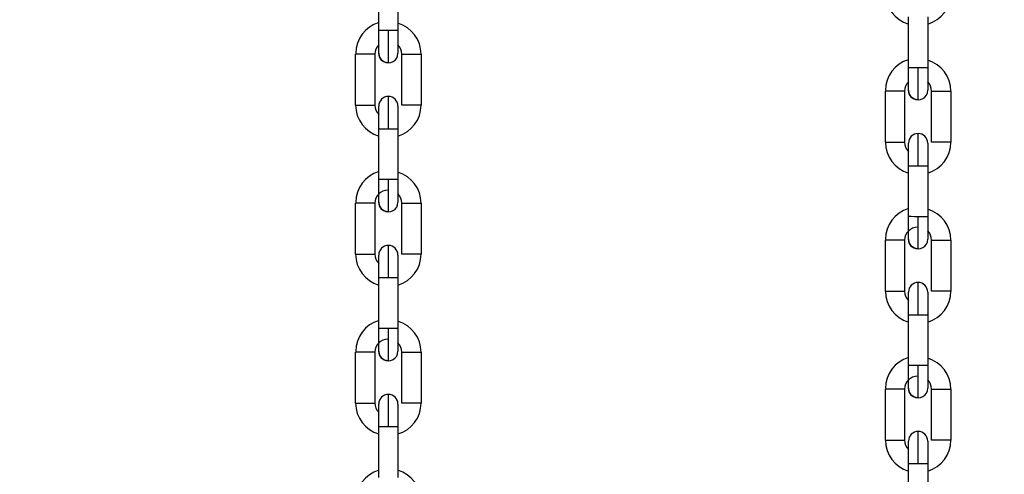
# Model space of a CAD drawing. Header units: inches. Extents: x 170 to 288, y 234 to 248.
# Tile 443 of 480: x 260.299 to 260.567, y 243.543 to 243.667. Entities that reach past the tile are written whole.
import ezdxf

# ---------------------------------------------------------------- set-up
doc = ezdxf.new("R2010")
doc.units = ezdxf.units.IN
doc.header["$LTSCALE"] = 0.25
doc.header["$MEASUREMENT"] = 0
doc.layers.add('ANNOTATIONS', color=1, linetype='Continuous')
doc.layers.add('STANDARD Z GUIDE MOTOR RH', color=7, linetype='Continuous')
doc.styles.add('ARIAL', font='arial.ttf', dxfattribs={"height": 0.09375})
doc.dimstyles.new('STANDARD$0', dxfattribs={"dimtxt": 0.09375, "dimasz": 0.09375, "dimexe": 0.03125, "dimexo": 0.046875, "dimgap": 0.09, "dimtad": 0, "dimtih": 1, "dimtoh": 1, "dimdec": 4, "dimzin": 0, "dimdsep": 46, "dimtxsty": 'ARIAL', "dimcen": 0.09, "dimadec": 0, "dimazin": 0, "dimtfac": 1, "dimtdec": 4, "dimtofl": 0, "dimtmove": 0, "dimatfit": 1, "dimfxl": 1, "dimtolj": 1, "dimtzin": 0, "dimarcsym": 0})

# ---------------------------------------------------------------- blocks, each defined once
blk = doc.blocks.new('*D53')
at = {"layer": 'ANNOTATIONS', "color": 0, "lineweight": -2, "transparency": 16777216}
for p, q in [((259.7476886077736, 244.1437778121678), (261.4626251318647, 244.1437778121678)), ((261.4313751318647, 244.0500278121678), (261.4313751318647, 242.3590412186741)), ((261.4313751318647, 240.2331944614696), (261.4313751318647, 241.9241810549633)), ((260.153938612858, 240.1394444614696), (261.4626251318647, 240.1394444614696))]:
    blk.add_line(p, q, dxfattribs=at)
at = {"layer": 'ANNOTATIONS', "color": 0, "transparency": 16777216}
for points in [[(261.4157501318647, 244.0500278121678), (261.4470001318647, 244.0500278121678), (261.4313751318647, 244.1437778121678)], [(261.4157501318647, 240.2331944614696), (261.4470001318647, 240.2331944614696), (261.4313751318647, 240.1394444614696)]]:
    blk.add_solid(points, dxfattribs=at)
at = {"layer": 'defpoints', "color": 0, "transparency": 16777216}
for p in [(259.7008136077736, 244.1437778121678), (261.4313751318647, 244.1437778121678), (260.107063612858, 240.1394444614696)]:
    blk.add_point(p, dxfattribs=at)
at = {"layer": 'ANNOTATIONS', "color": 0, "transparency": 16777216, "insert": (261.4313751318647, 242.1416111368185), "char_height": 0.09375, "attachment_point": 5, "style": 'ARIAL'}
blk.add_mtext('\\A1;OPENING \\PHEIGHT', dxfattribs=at)

msp = doc.modelspace()

# ---------------------------------------------------------------- linework, layer by layer
at = {"layer": 'STANDARD Z GUIDE MOTOR RH'}
for p, q in [((260.3966056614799, 243.6644535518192), (260.3966059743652, 243.6783643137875)), ((260.4018553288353, 243.6783641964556), (260.40185501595, 243.6644534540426)), ((260.5411970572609, 243.6543465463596), (260.5411973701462, 243.668257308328)), ((260.5464467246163, 243.668257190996), (260.546446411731, 243.654346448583)), ((260.3903060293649, 243.6441228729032), (260.3903063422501, 243.6580336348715)), ((260.3955556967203, 243.6580335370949), (260.395555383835, 243.6441227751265)), ((260.4029045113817, 243.6441226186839), (260.4029047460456, 243.6580333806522)), ((260.4081541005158, 243.6580332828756), (260.4081538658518, 243.6441225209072)), ((260.5348974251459, 243.6340158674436), (260.5348977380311, 243.6479266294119)), ((260.5401470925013, 243.6479265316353), (260.540146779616, 243.6340157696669)), ((260.5474959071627, 243.6340156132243), (260.5474961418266, 243.6479263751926)), ((260.5527454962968, 243.647926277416), (260.5527452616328, 243.6340155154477)), ((260.3966048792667, 243.6237921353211), (260.3966051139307, 243.6377028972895)), ((260.4018544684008, 243.6377027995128), (260.4018542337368, 243.6237920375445)), ((260.5411962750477, 243.6136851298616), (260.5411965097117, 243.6275958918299)), ((260.5464458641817, 243.6275957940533), (260.5464456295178, 243.6136850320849)), ((260.3903052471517, 243.6034614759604), (260.3903054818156, 243.6173722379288)), ((260.3955548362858, 243.6173721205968), (260.3955546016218, 243.6034613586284)), ((260.4029036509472, 243.6034612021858), (260.4029039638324, 243.6173719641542)), ((260.4081533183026, 243.6173718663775), (260.4081530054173, 243.6034611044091)), ((260.5348966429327, 243.5933544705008), (260.5348968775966, 243.6072652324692)), ((260.5401462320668, 243.6072651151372), (260.5401459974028, 243.5933543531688)), ((260.5474950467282, 243.5933541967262), (260.5474953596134, 243.6072649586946)), ((260.5527447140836, 243.6072648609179), (260.5527444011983, 243.5933540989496)), ((260.3966040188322, 243.583130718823), (260.3966043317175, 243.5970414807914)), ((260.4018536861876, 243.5970413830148), (260.4018533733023, 243.5831306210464)), ((260.5411954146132, 243.5730237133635), (260.5411957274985, 243.5869344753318)), ((260.5464450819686, 243.5869343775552), (260.5464447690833, 243.5730236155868)), ((260.3903043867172, 243.5628000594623), (260.3903046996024, 243.5767108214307)), ((260.3955540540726, 243.5767107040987), (260.3955537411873, 243.5627999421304)), ((260.402902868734, 243.5627997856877), (260.402903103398, 243.5767105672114)), ((260.4081524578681, 243.5767104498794), (260.4081521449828, 243.5627997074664)), ((260.5348957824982, 243.5526930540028), (260.5348960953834, 243.5666038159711)), ((260.5401454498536, 243.5666036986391), (260.5401451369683, 243.5526929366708)), ((260.547494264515, 243.5526927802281), (260.547494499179, 243.5666035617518)), ((260.5527438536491, 243.5666034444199), (260.5527435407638, 243.5526927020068)), ((260.396603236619, 243.5424693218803), (260.396603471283, 243.5563800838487)), ((260.4018528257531, 243.5563799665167), (260.4018525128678, 243.5424692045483)), ((260.5411946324, 243.5323623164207), (260.541194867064, 243.5462730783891)), ((260.5464442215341, 243.5462729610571), (260.5464439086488, 243.5323621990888))]:
    msp.add_line(p, q, dxfattribs=at)
at = {"layer": 'STANDARD Z GUIDE MOTOR RH', "flags": 128}
for points in [[(260.3966055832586, 243.6582854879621), (260.3966055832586, 243.6600921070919), (260.3966056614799, 243.6610267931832), (260.3966056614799, 243.6644535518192)], [(260.4002348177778, 243.6644535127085), (260.3982259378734, 243.6644535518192), (260.3973744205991, 243.6644535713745), (260.3968055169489, 243.6644535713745), (260.3966056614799, 243.6644535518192)], [(260.399230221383, 243.655660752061), (260.399230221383, 243.6582361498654), (260.3992302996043, 243.6595685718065), (260.3992302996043, 243.6627381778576), (260.3992303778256, 243.6644535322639)], [(260.40185501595, 243.6644534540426), (260.4016552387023, 243.6644534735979), (260.4010862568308, 243.6644534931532), (260.4002348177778, 243.6644535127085)], [(260.40185501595, 243.6644534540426), (260.40185501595, 243.6620930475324), (260.4018549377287, 243.6610266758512), (260.4018549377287, 243.6582853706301)], [(260.3955556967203, 243.6580335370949), (260.3953559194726, 243.6580335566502), (260.3947869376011, 243.6580335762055), (260.3939354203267, 243.6580335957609), (260.3929310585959, 243.6580336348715), (260.3919266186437, 243.6580336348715), (260.3910751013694, 243.6580336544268), (260.3905061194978, 243.6580336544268), (260.3903063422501, 243.6580336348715)], [(260.399230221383, 243.655660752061), (260.3982257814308, 243.6558605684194), (260.3973742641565, 243.6564295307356), (260.3968053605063, 243.6572810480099), (260.3966055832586, 243.6582854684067)], [(260.4029047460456, 243.6580333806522), (260.4031046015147, 243.6580334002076), (260.4036735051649, 243.6580334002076), (260.4045250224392, 243.6580333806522), (260.4065339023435, 243.6580333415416), (260.4073853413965, 243.6580333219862), (260.4079543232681, 243.6580333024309), (260.4081541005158, 243.6580332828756)], [(260.5411969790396, 243.6481784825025), (260.5411969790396, 243.6499851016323), (260.5411970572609, 243.6509197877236), (260.5411970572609, 243.6543465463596)], [(260.5448262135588, 243.654346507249), (260.5428173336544, 243.6543465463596), (260.5419658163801, 243.6543465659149), (260.5413969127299, 243.6543465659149), (260.5411970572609, 243.6543465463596)], [(260.543821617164, 243.6455537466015), (260.543821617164, 243.6481291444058), (260.5438216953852, 243.6494615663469), (260.5438216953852, 243.652631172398), (260.5438217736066, 243.6543465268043)], [(260.546446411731, 243.654346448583), (260.5462466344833, 243.6543464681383), (260.5456776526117, 243.6543464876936), (260.5448262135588, 243.654346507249)], [(260.546446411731, 243.654346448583), (260.546446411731, 243.6519860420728), (260.5464463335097, 243.6509196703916), (260.5464463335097, 243.6481783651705)], [(260.3992298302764, 243.6377028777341), (260.3992298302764, 243.6394182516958), (260.3992299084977, 243.6410676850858), (260.3992299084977, 243.6439201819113), (260.399229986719, 243.6450136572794), (260.399229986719, 243.6464954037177)], [(260.5401470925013, 243.6479265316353), (260.5399473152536, 243.6479265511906), (260.539378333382, 243.6479265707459), (260.5385268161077, 243.6479265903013), (260.5375224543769, 243.6479266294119), (260.5365180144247, 243.6479266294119), (260.5356664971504, 243.6479266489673), (260.5350975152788, 243.6479266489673), (260.5348977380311, 243.6479266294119)], [(260.543821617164, 243.6455537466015), (260.5428171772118, 243.6457535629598), (260.5419656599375, 243.646322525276), (260.5413967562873, 243.6471740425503), (260.5411969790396, 243.6481784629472)], [(260.5474961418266, 243.6479263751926), (260.5476959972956, 243.647926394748), (260.5482649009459, 243.647926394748), (260.5491164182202, 243.6479263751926), (260.5511252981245, 243.647926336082), (260.5519767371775, 243.6479263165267), (260.5525457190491, 243.6479262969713), (260.5527454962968, 243.647926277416)], [(260.3903060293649, 243.6441228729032), (260.3905058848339, 243.6441228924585), (260.3919263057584, 243.6441228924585), (260.3929307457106, 243.6441228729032), (260.3939351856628, 243.6441228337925), (260.3947866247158, 243.6441228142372), (260.3953556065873, 243.6441227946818), (260.395555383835, 243.6441227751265)], [(260.396605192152, 243.6416052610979), (260.3966052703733, 243.6420641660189), (260.3966052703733, 243.6438707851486)], [(260.4018546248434, 243.6438706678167), (260.4018546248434, 243.6428311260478), (260.4018545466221, 243.6420640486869), (260.4018545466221, 243.6389059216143), (260.4018544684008, 243.6377026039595)], [(260.4081538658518, 243.6441225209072), (260.4079540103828, 243.6441225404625), (260.4073851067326, 243.6441225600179), (260.4065335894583, 243.6441225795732), (260.4045247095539, 243.6441226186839), (260.4036732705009, 243.6441226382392), (260.4031042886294, 243.6441226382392), (260.4029045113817, 243.6441226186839)], [(260.3966051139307, 243.6377028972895), (260.396605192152, 243.6389061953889), (260.396605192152, 243.6411295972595), (260.3966052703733, 243.6420642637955)], [(260.3966051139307, 243.6377028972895), (260.3968049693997, 243.6377029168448), (260.3973738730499, 243.6377029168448), (260.3982253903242, 243.6377028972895), (260.4002342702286, 243.6377028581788)], [(260.4002342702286, 243.6377028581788), (260.4010857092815, 243.6377028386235), (260.4016546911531, 243.6377028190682), (260.4018544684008, 243.6377027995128)], [(260.5438212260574, 243.6275958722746), (260.5438212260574, 243.6293112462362), (260.5438213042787, 243.6309606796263), (260.5438213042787, 243.6338131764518), (260.5438213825, 243.6349066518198), (260.5438213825, 243.6363883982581)], [(260.5348974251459, 243.6340158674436), (260.5350972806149, 243.6340158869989), (260.5365177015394, 243.6340158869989), (260.5375221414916, 243.6340158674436), (260.5385265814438, 243.6340158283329), (260.5393780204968, 243.6340158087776), (260.5399470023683, 243.6340157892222), (260.540146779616, 243.6340157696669)], [(260.541196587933, 243.6314982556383), (260.5411966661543, 243.6319571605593), (260.5411966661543, 243.633763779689)], [(260.5464460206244, 243.6337636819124), (260.5464460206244, 243.6327241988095), (260.5464459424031, 243.6319571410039), (260.5464459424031, 243.6287990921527), (260.5464458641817, 243.6275957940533)], [(260.5527452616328, 243.6340155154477), (260.5525454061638, 243.634015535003), (260.5519765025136, 243.6340155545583), (260.5511249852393, 243.6340155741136), (260.5491161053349, 243.6340156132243), (260.5482646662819, 243.6340156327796), (260.5476956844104, 243.6340156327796), (260.5474959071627, 243.6340156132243)], [(260.5411965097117, 243.6275958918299), (260.541196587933, 243.6287991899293), (260.541196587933, 243.6310225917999), (260.5411966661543, 243.6319572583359)], [(260.5411965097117, 243.6275958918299), (260.5413963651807, 243.6275959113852), (260.5419652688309, 243.6275959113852), (260.5428167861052, 243.6275958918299), (260.5448256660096, 243.6275958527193)], [(260.5448256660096, 243.6275958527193), (260.5456771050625, 243.6275958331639), (260.546246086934, 243.6275958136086), (260.5464458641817, 243.6275957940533)], [(260.3966047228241, 243.617624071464), (260.3966047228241, 243.6186636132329), (260.3966048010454, 243.6194306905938), (260.3966048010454, 243.6225888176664), (260.3966048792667, 243.6237921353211)], [(260.3992295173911, 243.6237921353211), (260.3982251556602, 243.6237921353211), (260.3973736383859, 243.6237921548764), (260.3968046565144, 243.6237921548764), (260.3966048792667, 243.6237921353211)], [(260.3992293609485, 243.614999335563), (260.3992293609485, 243.6164812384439), (260.3992294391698, 243.6175747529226), (260.3992294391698, 243.6204273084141), (260.3992295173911, 243.6220767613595), (260.3992295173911, 243.6237921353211)], [(260.4018542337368, 243.6237920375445), (260.4016543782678, 243.6237920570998), (260.4010854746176, 243.6237920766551), (260.4002339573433, 243.6237920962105), (260.3992295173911, 243.6237921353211)], [(260.4018542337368, 243.6237920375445), (260.4018541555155, 243.6225887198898), (260.4018541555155, 243.6194305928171), (260.4018540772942, 243.6186634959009), (260.4018540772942, 243.617623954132)], [(260.3955548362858, 243.6173721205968), (260.3953550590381, 243.6173721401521), (260.3947860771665, 243.6173721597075), (260.3939346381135, 243.6173721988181), (260.3919257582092, 243.6173722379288), (260.3903054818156, 243.6173722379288)], [(260.3992293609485, 243.614999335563), (260.3982249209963, 243.6151991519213), (260.3973734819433, 243.6157681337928), (260.3968045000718, 243.6166196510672), (260.3966047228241, 243.617624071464)], [(260.4029039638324, 243.6173719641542), (260.4031037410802, 243.6173719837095), (260.4045241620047, 243.6173719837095), (260.4055286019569, 243.6173719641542), (260.406533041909, 243.6173719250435), (260.4073845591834, 243.6173719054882), (260.4079534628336, 243.6173718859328), (260.4081533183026, 243.6173718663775)], [(260.5411961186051, 243.6075170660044), (260.5411961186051, 243.6085566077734), (260.5411961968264, 243.6093236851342), (260.5411961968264, 243.6124818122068), (260.5411962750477, 243.6136851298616)], [(260.5438209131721, 243.6136851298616), (260.5428165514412, 243.6136851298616), (260.5419650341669, 243.6136851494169), (260.5413960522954, 243.6136851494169), (260.5411962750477, 243.6136851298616)], [(260.5438207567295, 243.6048923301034), (260.5438207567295, 243.6063742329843), (260.5438208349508, 243.6074677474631), (260.5438208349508, 243.6103203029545), (260.5438209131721, 243.6119697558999), (260.5438209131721, 243.6136851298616)], [(260.5464456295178, 243.6136850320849), (260.5462457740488, 243.6136850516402), (260.5456768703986, 243.6136850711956), (260.5448253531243, 243.6136850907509), (260.5438209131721, 243.6136851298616)], [(260.5464456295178, 243.6136850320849), (260.5464455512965, 243.6124817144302), (260.5464455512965, 243.6093235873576), (260.5464454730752, 243.6085564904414), (260.5464454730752, 243.6075169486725)], [(260.3992289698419, 243.5970414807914), (260.3992290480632, 243.5987568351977), (260.3992290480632, 243.6004062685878), (260.3992291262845, 243.6019263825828), (260.3992291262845, 243.605164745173), (260.3992292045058, 243.6056650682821), (260.3992292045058, 243.6058339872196)], [(260.5401462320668, 243.6072651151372), (260.5399464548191, 243.6072651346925), (260.5393774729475, 243.6072651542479), (260.5385260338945, 243.6072651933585), (260.5365171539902, 243.6072652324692), (260.5348968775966, 243.6072652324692)], [(260.5438207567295, 243.6048923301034), (260.5428163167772, 243.6050921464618), (260.5419648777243, 243.6056611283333), (260.5413958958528, 243.6065126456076), (260.5411961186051, 243.6075170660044)], [(260.5474953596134, 243.6072649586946), (260.5476951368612, 243.6072649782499), (260.5491155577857, 243.6072649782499), (260.5501199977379, 243.6072649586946), (260.55112443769, 243.6072649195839), (260.5519759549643, 243.6072649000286), (260.5525448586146, 243.6072648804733), (260.5527447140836, 243.6072648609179)], [(260.3903052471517, 243.6034614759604), (260.3919255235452, 243.6034614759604), (260.3929298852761, 243.6034614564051), (260.3939343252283, 243.6034614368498), (260.3947858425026, 243.6034613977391), (260.3953548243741, 243.6034613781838), (260.3955546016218, 243.6034613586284)], [(260.3966043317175, 243.5970414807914), (260.3966043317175, 243.5994018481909), (260.3966044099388, 243.6004682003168), (260.3966044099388, 243.6032093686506)], [(260.4018537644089, 243.6032092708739), (260.4018537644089, 243.6004680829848), (260.4018536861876, 243.5994017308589), (260.4018536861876, 243.5970413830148)], [(260.4081530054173, 243.6034611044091), (260.4079532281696, 243.6034611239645), (260.4073842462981, 243.6034611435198), (260.4065327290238, 243.6034611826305), (260.4055283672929, 243.6034612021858), (260.4045239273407, 243.6034612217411), (260.4031034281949, 243.6034612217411), (260.4029036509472, 243.6034612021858)], [(260.3966043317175, 243.5970414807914), (260.3968041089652, 243.5970415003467), (260.398224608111, 243.5970415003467), (260.3992289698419, 243.5970414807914)], [(260.3992289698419, 243.5970414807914), (260.4002334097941, 243.5970414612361), (260.4010849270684, 243.5970414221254), (260.4016539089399, 243.5970414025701), (260.4018536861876, 243.5970413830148)], [(260.5438203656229, 243.5869344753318), (260.5438204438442, 243.5886498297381), (260.5438204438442, 243.5902992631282), (260.5438205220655, 243.5918193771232), (260.5438205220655, 243.5950577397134), (260.5438206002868, 243.5955580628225), (260.5438206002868, 243.5957269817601)], [(260.5348966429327, 243.5933544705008), (260.5365169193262, 243.5933544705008), (260.5375212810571, 243.5933544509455), (260.5385257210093, 243.5933544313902), (260.5393772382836, 243.5933543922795), (260.5399462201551, 243.5933543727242), (260.5401459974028, 243.5933543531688)], [(260.5411957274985, 243.5869344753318), (260.5411957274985, 243.5892948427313), (260.5411958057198, 243.5903611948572), (260.5411958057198, 243.593102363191)], [(260.5464451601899, 243.5931022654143), (260.5464451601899, 243.5903610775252), (260.5464450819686, 243.5892947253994), (260.5464450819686, 243.5869343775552)], [(260.5527444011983, 243.5933540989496), (260.5525446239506, 243.5933541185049), (260.5519756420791, 243.5933541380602), (260.5511241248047, 243.5933541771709), (260.5501197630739, 243.5933541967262), (260.5491153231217, 243.5933542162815), (260.5476948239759, 243.5933542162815), (260.5474950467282, 243.5933541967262)], [(260.5464451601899, 243.5903609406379), (260.5464450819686, 243.5892945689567)], [(260.5411957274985, 243.5869344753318), (260.5413955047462, 243.5869344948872), (260.542816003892, 243.5869344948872), (260.5438203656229, 243.5869344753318)], [(260.5438203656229, 243.5869344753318), (260.544824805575, 243.5869344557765), (260.5456763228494, 243.5869344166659), (260.5462453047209, 243.5869343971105), (260.5464450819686, 243.5869343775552)], [(260.3966039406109, 243.5769626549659), (260.3966039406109, 243.579703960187), (260.3966040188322, 243.5807703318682), (260.3966040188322, 243.583130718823)], [(260.3992287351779, 243.583130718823), (260.3982242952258, 243.5831307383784), (260.3968037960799, 243.5831307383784), (260.3966040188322, 243.583130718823)], [(260.399228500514, 243.5743379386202), (260.399228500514, 243.5745068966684), (260.3992285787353, 243.5750072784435), (260.3992285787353, 243.5782457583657), (260.3992286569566, 243.5797659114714), (260.3992286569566, 243.5814153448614), (260.3992287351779, 243.583130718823)], [(260.4018533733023, 243.5831306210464), (260.4016535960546, 243.5831306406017), (260.4010846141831, 243.5831306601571), (260.4002330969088, 243.5831306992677), (260.3992287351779, 243.583130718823)], [(260.4018533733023, 243.5831306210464), (260.4018533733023, 243.5819273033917), (260.401853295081, 243.5807702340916), (260.401853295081, 243.5774321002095), (260.4018532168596, 243.5770810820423), (260.4018532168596, 243.5769625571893)], [(260.3955540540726, 243.5767107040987), (260.3953542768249, 243.5767107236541), (260.3947852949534, 243.5767107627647), (260.393933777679, 243.57671078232), (260.3929293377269, 243.5767108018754), (260.391924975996, 243.5767108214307), (260.3903046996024, 243.5767108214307)], [(260.399228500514, 243.5743379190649), (260.3982241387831, 243.5745377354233), (260.3973726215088, 243.5751067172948), (260.3968036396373, 243.5759582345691), (260.3966039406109, 243.5769626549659)], [(260.402903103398, 243.5767105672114), (260.4045233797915, 243.5767105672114), (260.4055278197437, 243.5767105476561), (260.4065321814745, 243.5767105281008), (260.4073836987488, 243.5767104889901), (260.4079526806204, 243.5767104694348), (260.4081524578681, 243.5767104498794)], [(260.5411953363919, 243.5668556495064), (260.5411953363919, 243.5695969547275), (260.5411954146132, 243.5706633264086), (260.5411954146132, 243.5730237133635)], [(260.5438201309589, 243.5730237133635), (260.5428156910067, 243.5730237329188), (260.5413951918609, 243.5730237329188), (260.5411954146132, 243.5730237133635)], [(260.543819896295, 243.5642309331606), (260.543819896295, 243.5643998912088), (260.5438199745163, 243.5649002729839), (260.5438199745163, 243.5681387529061), (260.5438200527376, 243.5696589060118), (260.5438200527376, 243.5713083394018), (260.5438201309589, 243.5730237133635)], [(260.5464447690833, 243.5730236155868), (260.5462449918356, 243.5730236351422), (260.5456760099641, 243.5730236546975), (260.5448244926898, 243.5730236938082), (260.5438201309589, 243.5730237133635)], [(260.5464447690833, 243.5730236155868), (260.5464447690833, 243.5718202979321), (260.546444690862, 243.570663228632), (260.546444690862, 243.56732509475), (260.5464446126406, 243.5669740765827), (260.5464446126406, 243.5668555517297)], [(260.3992281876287, 243.556380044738), (260.3992281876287, 243.558095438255), (260.39922826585, 243.5597448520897), (260.39922826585, 243.5625973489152), (260.3992283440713, 243.5636908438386), (260.3992283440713, 243.5651725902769)], [(260.5401454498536, 243.5666036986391), (260.5399456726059, 243.5666037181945), (260.5393766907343, 243.5666037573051), (260.53852517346, 243.5666037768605), (260.5375207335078, 243.5666037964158), (260.536516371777, 243.5666038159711), (260.5348960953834, 243.5666038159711)], [(260.543819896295, 243.5642309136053), (260.5428155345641, 243.5644307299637), (260.5419640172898, 243.5649997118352), (260.5413950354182, 243.5658512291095), (260.5411953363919, 243.5668556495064)], [(260.547494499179, 243.5666035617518), (260.5491147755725, 243.5666035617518), (260.5501192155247, 243.5666035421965), (260.5511235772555, 243.5666035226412), (260.5519750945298, 243.5666034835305), (260.5525440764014, 243.5666034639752), (260.5527438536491, 243.5666034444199)], [(260.3903043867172, 243.5628000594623), (260.3929291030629, 243.5628000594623), (260.3939334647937, 243.5628000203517), (260.3947849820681, 243.562799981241), (260.3953539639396, 243.562799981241), (260.3955537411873, 243.5627999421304)], [(260.3966036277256, 243.5615084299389), (260.3966036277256, 243.5625479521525)], [(260.4018529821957, 243.5625478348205), (260.4018529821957, 243.5620783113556), (260.4018529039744, 243.5615083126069), (260.4018529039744, 243.5587401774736), (260.4018528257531, 243.5575830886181), (260.4018528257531, 243.5563797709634)], [(260.4081521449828, 243.5627997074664), (260.4079523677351, 243.5627997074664), (260.4073834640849, 243.5627997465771), (260.4065319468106, 243.5627997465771), (260.4055275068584, 243.5627997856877), (260.4045230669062, 243.5627997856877), (260.4036715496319, 243.5627998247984), (260.4031026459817, 243.5627998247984), (260.402902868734, 243.5627997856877)], [(260.396603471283, 243.5563800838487), (260.3966035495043, 243.5575833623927), (260.3966035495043, 243.5607414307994), (260.3966036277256, 243.5615085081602)], [(260.396603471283, 243.5563800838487), (260.3982237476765, 243.5563800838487), (260.3992281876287, 243.556380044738)], [(260.3992281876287, 243.556380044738), (260.4002325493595, 243.556380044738), (260.4010840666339, 243.5563800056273), (260.4016530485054, 243.5563800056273), (260.4018528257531, 243.5563799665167)], [(260.5438195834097, 243.5462730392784), (260.5438195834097, 243.5479884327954), (260.543819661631, 243.5496378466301), (260.543819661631, 243.5524903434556), (260.5438197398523, 243.553583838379), (260.5438197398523, 243.5550655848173)], [(260.5348957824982, 243.5526930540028), (260.5375204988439, 243.5526930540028), (260.5385248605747, 243.5526930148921), (260.5393763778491, 243.5526929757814), (260.5399453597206, 243.5526929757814), (260.5401451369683, 243.5526929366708)], [(260.5411950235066, 243.5514014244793), (260.5411950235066, 243.5524409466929)], [(260.5464443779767, 243.5524408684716), (260.5464443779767, 243.5519713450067), (260.5464442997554, 243.5514013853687), (260.5464442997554, 243.5486333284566), (260.5464442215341, 243.5474762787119), (260.5464442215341, 243.5462729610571)], [(260.5527435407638, 243.5526927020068), (260.5525437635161, 243.5526927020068), (260.5519748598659, 243.5526927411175), (260.5511233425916, 243.5526927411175), (260.5501189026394, 243.5526927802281), (260.5491144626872, 243.5526927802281), (260.5482629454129, 243.5526928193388), (260.5476940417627, 243.5526928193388), (260.547494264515, 243.5526927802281)], [(260.541194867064, 243.5462730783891), (260.5411949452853, 243.5474763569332), (260.5411949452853, 243.5506344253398), (260.5411950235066, 243.5514015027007)], [(260.541194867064, 243.5462730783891), (260.5428151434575, 243.5462730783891), (260.5438195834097, 243.5462730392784)], [(260.5438195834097, 243.5462730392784), (260.5448239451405, 243.5462730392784), (260.5456754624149, 243.5462730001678), (260.5462444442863, 243.5462730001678), (260.5464442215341, 243.5462729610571)]]:
    msp.add_lwpolyline(points, dxfattribs=at)
at = {"layer": 'STANDARD Z GUIDE MOTOR RH'}
for centre, radius, start, end in [((260.5436909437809, 243.6746771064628), 0.008792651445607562, 179.9988299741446, 253.5247191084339), ((260.5439534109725, 243.674677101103), 0.008792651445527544, 286.4729408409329, 359.998829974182), ((260.3991056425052, 243.6582047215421), 0.00879265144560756, 106.4727034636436, 179.9985925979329), ((260.3993614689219, 243.6580334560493), 0.008792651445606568, 359.9988299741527, 73.52471910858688), ((260.3990990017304, 243.658033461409), 0.003543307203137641, 134.7240469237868, 179.998829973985), ((260.3993614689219, 243.6580334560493), 0.003543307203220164, 359.9988299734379, 45.27391868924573), ((260.3992302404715, 243.6582854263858), 0.002624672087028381, 179.9988299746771, 359.9994094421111), ((260.5436970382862, 243.6480977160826), 0.00879265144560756, 106.4727034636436, 179.9985925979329), ((260.5439528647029, 243.6479264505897), 0.008792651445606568, 359.9988299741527, 73.52471910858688), ((260.5436903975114, 243.6479264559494), 0.003543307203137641, 134.7240469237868, 179.998829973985), ((260.5439528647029, 243.6479264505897), 0.003543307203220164, 359.9988299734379, 45.27391868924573), ((260.3992299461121, 243.6438707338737), 0.002624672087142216, 359.979854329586, 179.9798341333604), ((260.5438216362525, 243.6481784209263), 0.002624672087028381, 179.9988299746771, 359.9994094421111), ((260.3990987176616, 243.6441227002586), 0.008792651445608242, 179.9988299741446, 253.5247191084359), ((260.3990987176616, 243.6441227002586), 0.003543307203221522, 179.9988299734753, 225.2739186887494), ((260.3993611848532, 243.6441226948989), 0.008792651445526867, 286.4729408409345, 359.9988299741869), ((260.5438213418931, 243.6337637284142), 0.002624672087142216, 359.979854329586, 179.9798341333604), ((260.5436901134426, 243.634015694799), 0.008792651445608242, 179.9988299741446, 253.5247191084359), ((260.5436901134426, 243.634015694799), 0.003543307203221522, 179.9988299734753, 225.2739186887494), ((260.5439525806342, 243.6340156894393), 0.008792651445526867, 286.4729408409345, 359.9988299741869), ((260.3991056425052, 243.6175647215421), 0.00879265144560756, 106.4727034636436, 179.9985925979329), ((260.3993606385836, 243.6173720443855), 0.008792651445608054, 359.9988299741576, 73.52471910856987), ((260.3990981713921, 243.6173720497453), 0.003543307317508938, 89.99882997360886, 179.9988299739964), ((260.3993606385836, 243.6173720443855), 0.003543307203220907, 359.9988299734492, 45.27368438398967), ((260.3992294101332, 243.6176240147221), 0.002624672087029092, 179.9988299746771, 359.9994094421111), ((260.5436970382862, 243.6074577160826), 0.00879265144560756, 106.4727034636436, 179.9985925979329), ((260.5439520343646, 243.607265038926), 0.008792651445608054, 359.9988299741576, 73.52471910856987), ((260.5436895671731, 243.6072650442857), 0.003543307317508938, 89.99882997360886, 179.9988299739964), ((260.5439520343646, 243.607265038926), 0.003543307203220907, 359.9988299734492, 45.27368438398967), ((260.3992291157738, 243.60320932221), 0.002624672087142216, 359.979854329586, 179.9798341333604), ((260.5438208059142, 243.6075170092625), 0.002624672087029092, 179.9988299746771, 359.9994094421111), ((260.3990978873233, 243.6034612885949), 0.008792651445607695, 179.9988299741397, 253.5247190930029), ((260.3990978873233, 243.6034612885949), 0.003543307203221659, 179.9988299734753, 225.2739186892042), ((260.3993603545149, 243.6034612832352), 0.00879265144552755, 286.4729408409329, 359.998829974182), ((260.5438205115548, 243.5931023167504), 0.002624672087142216, 359.979854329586, 179.9798341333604), ((260.5436892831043, 243.5933542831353), 0.008792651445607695, 179.9988299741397, 253.5247190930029), ((260.5436892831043, 243.5933542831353), 0.003543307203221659, 179.9988299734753, 225.2739186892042), ((260.5439517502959, 243.5933542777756), 0.00879265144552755, 286.4729408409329, 359.998829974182), ((260.3991056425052, 243.5769247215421), 0.00879265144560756, 106.4727034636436, 179.9985925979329), ((260.3993598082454, 243.5767106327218), 0.008792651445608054, 359.9988299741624, 73.52471910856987), ((260.3990973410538, 243.5767106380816), 0.003543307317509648, 89.99882997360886, 179.9988299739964), ((260.3993598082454, 243.5767106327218), 0.0035433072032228, 359.9988299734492, 45.27404698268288), ((260.3992285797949, 243.5769626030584), 0.002624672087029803, 179.9988299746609, 359.9994094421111), ((260.5436970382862, 243.5668177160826), 0.00879265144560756, 106.4727034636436, 179.9985925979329), ((260.5439512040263, 243.5666036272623), 0.008792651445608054, 359.9988299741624, 73.52471910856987), ((260.5436887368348, 243.566603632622), 0.003543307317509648, 89.99882997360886, 179.9988299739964), ((260.5439512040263, 243.5666036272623), 0.0035433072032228, 359.9988299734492, 45.27404698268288), ((260.3992282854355, 243.5625479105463), 0.002624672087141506, 359.979854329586, 179.9798341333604), ((260.5438199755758, 243.5668555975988), 0.002624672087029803, 179.9988299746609, 359.9994094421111), ((260.399097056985, 243.5627998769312), 0.008792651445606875, 179.9988299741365, 253.5247191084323), ((260.399097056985, 243.5627998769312), 0.003543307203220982, 179.9988299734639, 225.2739186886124), ((260.3993595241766, 243.5627998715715), 0.008792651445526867, 286.4729408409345, 359.998829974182), ((260.5438196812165, 243.5524409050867), 0.002624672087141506, 359.979854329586, 179.9798341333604), ((260.543688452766, 243.5526928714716), 0.008792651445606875, 179.9988299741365, 253.5247191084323), ((260.543688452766, 243.5526928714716), 0.003543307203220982, 179.9988299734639, 225.2739186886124), ((260.5439509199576, 243.5526928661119), 0.008792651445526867, 286.4729408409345, 359.998829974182), ((260.3990964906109, 243.536049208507), 0.00879265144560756, 106.4727034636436, 179.9985925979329), ((260.3993589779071, 243.5360492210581), 0.008792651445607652, 359.9988299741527, 73.52471910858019)]:
    msp.add_arc(centre, radius, start, end, dxfattribs=at)

# ---------------------------------------------------------------- dimensions: what is measured, and where the dimension line sits
at = {"layer": 'ANNOTATIONS'}
dim = msp.add_linear_dim(base=(261.4313751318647, 244.1437778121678), p1=(260.1070636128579, 240.1394444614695), p2=(259.7008136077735, 244.1437778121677), angle=90, text='OPENING \\PHEIGHT', dimstyle='STANDARD$0', dxfattribs=at)
dim.commit()
dim.dimension.update_dxf_attribs({"geometry": '*D53', "text_midpoint": (261.4313751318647, 242.1416111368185)})

doc.saveas('drawing.dxf')
